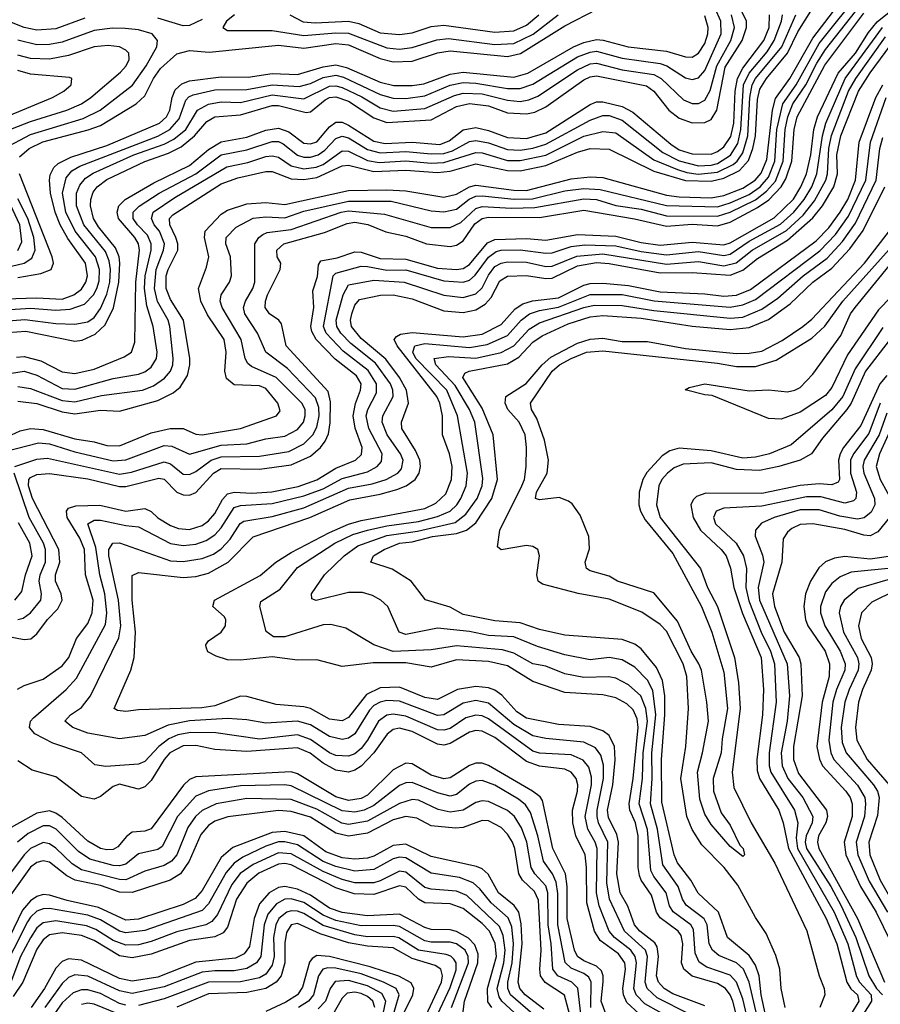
# Model space of a CAD drawing. Header units: inches. Extents: x 501365 to 657855, y 482276 to 547543.
# Tile 762 of 957: x 614736 to 617442, y 526280 to 529375. Entities that reach past the tile are written whole.
import ezdxf

# ---------------------------------------------------------------- set-up
doc = ezdxf.new("R2010")
doc.units = ezdxf.units.IN
doc.header["$MEASUREMENT"] = 0
doc.layers.add('A6512', color=7, linetype='Continuous')

msp = doc.modelspace()

# ---------------------------------------------------------------- linework, layer by layer
at = {"layer": 'A6512', "color": 5}
for points, elevation in [([(614660.2, 528010), (614795, 528045), (614830, 528041.5), (614910, 528016.4), (615030, 527988), (615070, 527991.9), (615190, 528036.6), (615214.8, 528034.8), (615270, 528009.1), (615370, 528037), (615450, 528041.5), (615510, 528057.8), (615570, 528065.8), (615610, 528087.2), (615628.3, 528110), (615634.2, 528130), (615633.4, 528150), (615623.2, 528170), (615542.1, 528250), (615464.7, 528284.7), (615453.7, 528293.7), (615445.4, 528310), (615432.7, 528370), (615372.6, 528470), (615366.8, 528490), (615369.9, 528510), (615396.1, 528550), (615402.3, 528570), (615398.9, 528630), (615383.9, 528670), (615385.7, 528690), (615416.9, 528723.1), (615470, 528751), (615510, 528755.5), (615570, 528752.5), (615630, 528772.6), (615770, 528804.8), (615904.5, 528804.5), (616030, 528774.6), (616070, 528771.2), (616110, 528778.9), (616149.5, 528810.5), (616170, 528819.8), (616190, 528821.6), (616291.2, 528811.2), (616348.3, 528811.7), (616450, 528836.6), (616510, 528844.4), (616561.6, 528841.6), (616770, 528790.8), (616930, 528787), (616970, 528799.1), (617030, 528825.4), (617064.8, 528850), (617090, 528879.6), (617110.5, 528930), (617117.1, 529030), (617135.7, 529110), (617177.5, 529170), (617250, 529300.4), (617384.7, 529470)], 3460), ([(614682.7, 528057.3), (614737.5, 528082.5), (614770, 528089.8), (614810, 528086.5), (614910, 528057), (614970, 528048.4), (615010, 528036.6), (615050, 528035.1), (615150, 528075.8), (615209.4, 528089.4), (615250, 528090.1), (615290, 528072.4), (615310, 528069.8), (615430, 528090.1), (615543.9, 528130), (615554.7, 528145.3), (615547.7, 528170), (615510, 528215.3), (615490, 528224.1), (615410, 528227.2), (615386.6, 528246.6), (615380.8, 528270), (615385.5, 528330), (615379.3, 528370), (615326.7, 528446.7), (615305.2, 528490), (615297.9, 528530), (615323.5, 528596.5), (615330.5, 528630), (615317, 528690), (615318.9, 528710), (615370, 528763.9), (615390, 528775.8), (615450, 528795.9), (615510, 528800), (615570, 528794.4), (615770, 528837.9), (615890, 528840.5), (615950, 528837.3), (616070, 528816.9), (616110, 528826.7), (616149.9, 528850), (616170, 528855.1), (616290, 528839.2), (616330, 528838.4), (616470, 528874.2), (616530, 528881.1), (616570, 528878.8), (616770, 528823.6), (616810, 528818.1), (616910, 528815.4), (616950, 528822), (617010, 528845.4), (617048.2, 528870), (617067.5, 528892.6), (617085, 528935), (617102.8, 529090), (617112.7, 529127.3), (617157.5, 529190), (617230, 529316.9), (617346.2, 529470)], 3480), ([(614670, 528389.2), (614755.8, 528395.8), (614910, 528364.7), (614932.7, 528367.3), (614973.4, 528386.6), (615004.4, 528415.6), (615031.1, 528468.9), (615048.3, 528550), (615051.4, 528610), (615048.9, 528630), (615037.7, 528657.7), (614984.1, 528724.1), (614968.7, 528750), (614959.1, 528790), (614959.8, 528810), (614967.3, 528832.7), (614979.6, 528850), (615010, 528872.1), (615130, 528928.7), (615204.5, 528955.5), (615244.3, 528975.7), (615285.4, 529010), (615324.8, 529055.2), (615350, 529069.6), (615430, 529075.8), (615530, 529105.2), (615550, 529104.9), (615636.7, 529083.3), (615650, 529085.7), (615696.7, 529123.3), (615710, 529130.2), (615730, 529132.5), (615770, 529118.6), (615850, 529066.4), (615890, 529052.1), (616030, 529059.6), (616110, 529101.6), (616150, 529111.7), (616210, 529103.9), (616270, 529082.2), (616330, 529078.6), (616355.4, 529084.6), (616390, 529100.5), (616510, 529185.9), (616530, 529195.3), (616550, 529198.2), (616706.7, 529166.7), (616730.1, 529150), (616777.2, 529090), (616810, 529065.6), (616850, 529050.3), (616890, 529051.5), (616910, 529060.9), (616928, 529090), (616954.2, 529225.8), (617007.7, 529310), (617021.7, 529350), (617020.9, 529370), (616992.2, 529430)], 3620), ([(614720.4, 527970), (614790, 527993.6), (614823.2, 527996.8), (615050, 527946.1), (615087.7, 527952.3), (615190, 527985), (615210, 527979.3), (615250, 527946.4), (615270, 527945.3), (615290, 527954.5), (615338.2, 527990), (615370, 528000.7), (615490, 528002.5), (615582.3, 528017.7), (615630, 528041.8), (615658.2, 528070), (615670, 528094.1), (615677.5, 528130), (615676.4, 528156.4), (615665.9, 528185.9), (615578.5, 528278.5), (615510.3, 528330), (615483.5, 528390), (615443.6, 528450), (615440.3, 528470), (615446.2, 528490), (615469.3, 528530), (615475.7, 528550), (615475.4, 528670), (615488, 528690), (615500.3, 528699.7), (615514.3, 528705.7), (615590, 528715.8), (615747, 528770), (615770, 528773.7), (615883.6, 528763.6), (616030, 528722.1), (616090, 528721.2), (616122.7, 528737.3), (616170, 528781.8), (616190, 528787.5), (616282.6, 528782.6), (616355.9, 528784.1), (616510, 528812.3), (616550, 528809.3), (616610, 528790.7), (616690, 528779.5), (616770, 528758.5), (616930, 528756.9), (616970, 528769.4), (617050, 528808.8), (617084.4, 528835.6), (617112.3, 528867.7), (617136.8, 528930), (617142.8, 529030), (617151.1, 529070), (617166.8, 529110), (617207.9, 529170), (617242.2, 529237.8), (617270, 529281.3), (617379.4, 529420.6)], 3440), ([(614940.6, 529379.4), (614850, 529346), (614790, 529341.8), (614750, 529350.2), (614710, 529365.7), (614650, 529404)], 3720), ([(614687.7, 528427.7), (614752.3, 528432.3), (614850, 528419.9), (614910, 528417.7), (614950, 528425.3), (614970, 528439), (614990, 528467.2), (615010, 528511.7), (615019.1, 528550), (615021.3, 528590), (615017.4, 528617.4), (615005.9, 528645.9), (614937.7, 528730), (614914.5, 528790), (614915, 528830), (614925, 528855), (614943.1, 528876.9), (614967.6, 528892.4), (615095, 528950), (615190, 528983.4), (615220.9, 528999.1), (615258.3, 529030), (615295.4, 529090), (615330, 529109.4), (615370, 529116.4), (615430, 529114.2), (615530, 529138.3), (615630, 529125.9), (615710, 529165.7), (615730, 529167), (615750, 529161.9), (615812.3, 529132.3), (615870, 529097.6), (615910, 529087.6), (616010, 529095.8), (616103.2, 529136.8), (616130, 529144.1), (616190, 529141.6), (616270, 529121.9), (616310, 529118.1), (616337.1, 529122.9), (616365.7, 529134.3), (616490, 529217.4), (616530, 529236.1), (616550, 529238.5), (616630, 529217.5), (616730, 529202.5), (616753.2, 529190), (616823.4, 529123.4), (616850, 529111.7), (616870, 529111.3), (616890, 529122.1), (616907.4, 529152.6), (616927.9, 529230), (616971.6, 529310), (616983.1, 529350), (616974.2, 529390)], 3640), ([(614690, 528463.3), (614770, 528467.7), (614850, 528461.6), (614894.9, 528465.1), (614939.5, 528480.5), (614968.3, 528510), (614978.8, 528530), (614985.7, 528554.3), (614987.2, 528590), (614974.9, 528630), (614910.9, 528710), (614880.8, 528770), (614871, 528830), (614882.4, 528877.6), (614900.4, 528899.6), (614925, 528915), (615170, 529009.2), (615208.7, 529030), (615237.2, 529062.8), (615258.2, 529121.8), (615267.5, 529132.5), (615281.1, 529138.9), (615350, 529154.9), (615450, 529155), (615530, 529170.4), (615614.6, 529165.4), (615650, 529174.8), (615690, 529193.4), (615730, 529200.1), (615753.9, 529193.9), (615870, 529139.7), (615910, 529128), (615950, 529127.5), (616010, 529135.6), (616090, 529168.6), (616130, 529177.3), (616170, 529175.9), (616270, 529159), (616310, 529158.8), (616350, 529172.2), (616490, 529257.8), (616530, 529273.3), (616550, 529275.8), (616630, 529254.4), (616750, 529237.7), (616771, 529230), (616830, 529192.4), (616850, 529187.4), (616870, 529191.9), (616890, 529215.6), (616941.3, 529330), (616940.2, 529370), (616922.9, 529410)], 3660), ([(614690, 527438.7), (614750, 527426.3), (614770.7, 527429.3), (614790, 527444.4), (614824.1, 527490), (614856.5, 527523.5), (614869.3, 527550), (614866.2, 527570), (614848.4, 527610), (614849.2, 527630), (614861.9, 527670), (614859.6, 527710), (614776.5, 527870), (614764.1, 527910), (614764.5, 527930), (614770, 527936.4), (614790, 527945.5), (614830, 527948.3), (614950, 527931.2), (615050, 527908), (615070, 527907.6), (615173.8, 527933.8), (615190.7, 527930.7), (615230, 527890.1), (615250, 527881), (615270, 527880.5), (615290, 527889.1), (615345.9, 527950), (615370, 527963.7), (615490, 527961.9), (615590, 527976), (615650, 528003.2), (615681.6, 528030), (615696.9, 528050), (615706.9, 528073.1), (615712.7, 528107.3), (615713.4, 528173.4), (615706.5, 528206.5), (615573.8, 528350), (615559.3, 528419.3), (615550.8, 528430.8), (615521.1, 528450), (615508.3, 528470), (615508.5, 528490), (615515.3, 528510), (615555.5, 528590), (615557, 528610), (615545.7, 528630), (615544.3, 528650), (615566.7, 528670), (615694, 528706), (615765.4, 528734.6), (615790, 528738.2), (615831.2, 528731.2), (615887.8, 528707.8), (615950, 528694), (616015.4, 528670), (616090, 528661.6), (616110, 528665.9), (616130, 528679.9), (616167.2, 528732.8), (616190, 528750), (616210, 528753.8), (616370, 528753.5), (616510, 528775.7), (616669.4, 528749.4), (616770, 528726.3), (616850, 528731.9), (616930, 528727.2), (616970, 528738.7), (617055.9, 528784.1), (617091.2, 528808.8), (617130.4, 528849.6), (617144.9, 528875.1), (617164.2, 528930), (617171.6, 529030), (617180.8, 529070), (617267.7, 529232.3), (617390, 529395)], 3420), ([(614690, 528497.4), (614790, 528500.6), (614870, 528496.9), (614906.7, 528510), (614930, 528528.1), (614943.8, 528550), (614949.3, 528570), (614943.4, 528610), (614887.5, 528687.5), (614863.3, 528730), (614847.6, 528770), (614833.2, 528830), (614829.5, 528870), (614832.5, 528887.5), (614843.7, 528910), (614857.2, 528922.8), (614896.8, 528943.2), (615010, 528979), (615175.8, 529050), (615197.7, 529070), (615207.8, 529090), (615215.1, 529130), (615225.4, 529154.6), (615246.3, 529173.7), (615270, 529182.9), (615370, 529195.6), (615454.4, 529194.4), (615530, 529205.8), (615610, 529203.1), (615690, 529227), (615730, 529233), (615764.2, 529224.2), (615870, 529178.1), (615912.4, 529167.6), (615970, 529167.6), (616007, 529173), (616090, 529203.3), (616130, 529209.5), (616290, 529193.9), (616333.7, 529206.3), (616477.4, 529290), (616510, 529303.6), (616550, 529312.5), (616571, 529311), (616649.1, 529289.1), (616770, 529275.5), (616830, 529258.1), (616850, 529257.6), (616870, 529269.3), (616890, 529299.8), (616899.8, 529330), (616900.5, 529350), (616890, 529386.8)], 3680), ([(614710, 528264.1), (614750, 528270), (614790, 528257.3), (614870, 528216), (614910, 528213.5), (615030, 528247.4), (615110, 528260.6), (615130, 528267.9), (615150, 528282.2), (615166.6, 528310), (615167.9, 528330), (615156.1, 528410), (615135.7, 528475.7), (615128.7, 528530), (615130.6, 528570), (615149.1, 528650), (615149.6, 528670), (615137.9, 528697.9), (615106.5, 528730), (615093.4, 528750), (615093.2, 528770), (615111.6, 528788.5), (615174.7, 528830), (615290, 528890.4), (615370, 528949.8), (615450, 528966.2), (615530, 528992.4), (615550, 528991.8), (615565, 528985), (615609.2, 528949.2), (615630, 528942.7), (615650, 528942.8), (615674.1, 528950), (615695.7, 528964.3), (615730, 529001.6), (615750, 529009.1), (615770, 529003.6), (615830, 528967.1), (615870, 528956), (615950, 528960.7), (616030, 528952.9), (616070, 528954.2), (616096.9, 528963.1), (616150, 528992.2), (616170, 528995.1), (616210, 528988), (616270, 528966.7), (616310, 528964.9), (616350, 528970.9), (616390, 528983.7), (616530, 529059.5), (616570, 529074.2), (616590, 529073.6), (616630, 529059.3), (616757.9, 528957.9), (616810, 528931.5), (616870, 528915.8), (616910, 528917.7), (616930, 528923.3), (616970.7, 528949.3), (616994, 528986), (617004, 529030), (617012.2, 529170), (617030, 529206.8), (617085.9, 529274.1), (617108.7, 529310), (617130.9, 529370), (617134.6, 529390)], 3560), ([(614726.2, 528313.8), (614750, 528316), (614803, 528303), (614870, 528267.7), (614910, 528262.4), (614970, 528276.1), (615064.6, 528315.4), (615087.2, 528330), (615098.6, 528361.4), (615100.9, 528550), (615113.2, 528650), (615109.4, 528670), (615098, 528690), (615046.8, 528750), (615042.2, 528770), (615047.7, 528790), (615067.4, 528810), (615157.6, 528862.4), (615270, 528916.3), (615330, 528966.8), (615370, 528991.3), (615450, 529005.6), (615510, 529027.6), (615550, 529033.8), (615582.2, 529022.2), (615630, 528986.7), (615650, 528984.2), (615670, 528991.3), (615710, 529037.7), (615730, 529053), (615750, 529052.7), (615770, 529043.8), (615850, 528992.6), (615885.7, 528985.7), (615970, 528990.2), (616057.4, 528982.6), (616086.4, 528993.6), (616130, 529028.7), (616170, 529036.1), (616210, 529027.1), (616270, 529004.5), (616330, 529001.6), (616390, 529018.9), (616530, 529108.3), (616550, 529116.4), (616570, 529116.7), (616630, 529101.7), (616664.2, 529084.2), (616783.3, 528983.3), (616810, 528965.7), (616850, 528952.8), (616910, 528952.7), (616930, 528960.2), (616950, 528975.1), (616971.9, 529008.1), (616981.4, 529050), (616985.7, 529150), (616992.9, 529190), (617010, 529222.5), (617075.9, 529310), (617092.1, 529350), (617093.9, 529390)], 3580), ([(614729.5, 527270.5), (614750, 527282.5), (614810, 527301.5), (614870, 527343.7), (614890.6, 527370), (614915.1, 527430), (614950, 527476.9), (614964.1, 527510), (614967.1, 527550), (614943.1, 527630), (614940.1, 527710), (614925.7, 527745.7), (614885.5, 527810), (614883.3, 527830), (614890, 527839.1), (614913.1, 527846.9), (614988.5, 527848.5), (615070, 527830), (615130, 527838.8), (615150, 527829.3), (615170, 527809.4), (615210, 527784.6), (615235.2, 527775.2), (615270, 527772.1), (615310, 527785.5), (615330, 527799.8), (615350, 527822.6), (615373.3, 527866.7), (615390, 527884.8), (615410, 527889.6), (615466.3, 527886.2), (615528.8, 527891.2), (615612, 527908), (615670, 527928.7), (615730, 527965.6), (615791.7, 527990), (615811.3, 528008.7), (615813, 528030), (615791.1, 528091.1), (615784.7, 528130), (615791.5, 528168.5), (615808.2, 528210), (615809.4, 528230), (615795.1, 528255.1), (615728.1, 528308.1), (615668.7, 528370), (615654.5, 528394.5), (615651.8, 528410), (615660.8, 528470), (615657.7, 528522.3), (615672.3, 528567.7), (615675.4, 528604.6), (615683.2, 528616.8), (615734, 528626), (615790, 528645.2), (615810, 528644.5), (615870, 528623.8), (615950, 528622.4), (616050, 528594), (616110, 528589.3), (616130, 528593.3), (616150, 528605.1), (616207, 528673), (616230, 528684.5), (616330, 528686.7), (616390, 528681.6), (616490, 528700.1), (616610, 528694.9), (616690, 528674.5), (616750, 528665.9), (616850, 528675.8), (616950, 528666.7), (616970, 528673.6), (617108.3, 528751.7), (617168.9, 528811.1), (617192.6, 528850), (617209.9, 528890.1), (617223.2, 528950), (617233.3, 529030), (617245, 529070), (617310, 529206.6), (617363.8, 529270), (617404.9, 529335.1), (617431.8, 529368.2), (617470, 529398.6)], 3380), ([(614730, 528175.5), (614790, 528168.3), (614870, 528142.6), (614910, 528135.9), (614990, 528147.6), (615050, 528144.8), (615170, 528177.9), (615218.2, 528201.8), (615240.6, 528219.4), (615263.9, 528256.1), (615271.3, 528290), (615270.8, 528310), (615251.4, 528430), (615210, 528495.6), (615196.8, 528530), (615196.6, 528570), (615202.6, 528590), (615233.4, 528650), (615233.7, 528670), (615227.5, 528690), (615207.8, 528730), (615207.6, 528750), (615218.1, 528761.9), (615370, 528858.6), (615421.9, 528878.1), (615510, 528897.4), (615530, 528897.5), (615590, 528874.9), (615630, 528872.3), (615670, 528878.7), (615750, 528915.3), (615770, 528917.7), (615850, 528898), (615950, 528902.2), (616050, 528894.5), (616090, 528898.5), (616170, 528922), (616270, 528900.7), (616310, 528899.7), (616390, 528916.1), (616490, 528958.6), (616530, 528969.8), (616590, 528967.8), (616730, 528899.2), (616829.8, 528869.8), (616910, 528867.4), (616950, 528877), (616999, 528901), (617027.5, 528932.5), (617041.7, 528970), (617049.4, 529010), (617056, 529124), (617063.2, 529156.8), (617084.2, 529190), (617150.1, 529270), (617183, 529337), (617228.4, 529410)], 3520), ([(614730, 528221.7), (614770, 528216.1), (614870, 528178.4), (614910, 528174.1), (614993.4, 528193.5), (615122.2, 528210), (615156.5, 528223.5), (615191.4, 528248.6), (615210, 528270), (615217.9, 528290), (615219, 528310), (615208.7, 528410), (615202.9, 528430), (615169.6, 528489.6), (615160.3, 528530), (615165.2, 528590), (615188.5, 528650), (615191, 528670), (615176.2, 528710), (615159.1, 528730), (615150.8, 528750), (615155.9, 528770), (615224.3, 528815.7), (615387.6, 528912.4), (615453.6, 528926.4), (615510, 528944.6), (615530, 528947.4), (615550, 528942.3), (615590, 528915.5), (615630, 528906.6), (615668.2, 528911.8), (615690, 528920.1), (615750, 528962.2), (615770, 528961.7), (615830, 528932.6), (615866.5, 528926.5), (615950, 528931.6), (616030, 528924.4), (616070, 528925.7), (616170, 528957.5), (616190, 528956.2), (616270, 528932.7), (616310, 528932.3), (616390, 528949.5), (616510, 529008.6), (616570, 529023.8), (616610, 529019.2), (616730, 528934.1), (616804.2, 528904.2), (616834.2, 528894.2), (616869.4, 528889.4), (616930, 528895.6), (616979.8, 528920.2), (616992.1, 528930), (617010, 528956.4), (617026, 529010), (617031.5, 529130), (617039, 529170), (617050, 529190.5), (617131.9, 529290), (617176.3, 529390)], 3540), ([(614735.7, 528944.3), (614765.8, 528970), (614809, 528991), (614951.5, 529028.5), (614990, 529042.8), (615102.7, 529110), (615130, 529135.6), (615157.2, 529190), (615178.8, 529221.2), (615230, 529267.1), (615270, 529277.6), (615332.4, 529272.4), (615550, 529294.7), (615630, 529284.9), (615730, 529300), (615770, 529296), (615870, 529253.1), (615910, 529242.9), (615970, 529244.3), (616050, 529270.9), (616090, 529277.1), (616270, 529259.5), (616310.9, 529269.1), (616450, 529355.4), (616552.3, 529407.7)], 3720), ([(615411.1, 529390), (615385.9, 529370), (615374.7, 529350), (615390, 529341.4), (615530, 529340.5), (615630, 529325), (615730, 529333.5), (615770, 529332.2), (615890, 529286.4), (615930, 529282.5), (615970, 529287.6), (616048.2, 529311.8), (616084.6, 529315.4), (616230, 529297.1), (616290, 529299.6), (616350.5, 529329.5), (616429.6, 529390)], 3740), ([(615585.7, 529390), (615627.8, 529367.8), (615665.3, 529365.3), (615770, 529370.1), (615802.8, 529362.8), (615870, 529334), (615930, 529328.4), (615970, 529334), (616030, 529353.2), (616070, 529358.1), (616230, 529335.3), (616290, 529339.4), (616330, 529357.9), (616368.1, 529390)], 3760), ([(616791.6, 526231.6), (616702, 526282), (616674.6, 526310), (616667.5, 526330), (616675.6, 526410), (616671.5, 526430), (616657.3, 526450), (616606.5, 526490), (616589.4, 526509.4), (616557.7, 526590), (616550, 526630), (616551.3, 526770), (616545.2, 526790), (616522.8, 526830), (616514.4, 526870), (616533.8, 526970), (616533.8, 526993.8), (616525.9, 527025.9), (616507.9, 527047.9), (616470, 527064.5), (616370, 527069.3), (616350, 527075.6), (616210, 527177.3), (616190, 527186.6), (616170, 527189.2), (616139.3, 527180.7), (616090, 527147.3), (616070, 527141.2), (616050, 527142.9), (615950, 527186.1), (615910, 527192.5), (615890, 527189.2), (615863.9, 527170), (615830, 527110), (615810, 527084.1), (615790, 527067.8), (615770, 527059.7), (615730, 527062.4), (615710, 527070.9), (615650, 527112.5), (615610, 527126.7), (615490, 527113), (615352.8, 527132.8), (615274.2, 527134.2), (615233.2, 527126.8), (615205.6, 527114.4), (615173.5, 527090), (615130, 527043.1), (615110, 527034.5), (615007, 527027), (614972.4, 527032.4), (614930, 527070.4), (614840.5, 527100.5), (614784, 527130), (614767.4, 527150), (614769.9, 527170.1), (614779.2, 527180.8), (614882.7, 527270), (614914.4, 527305.6), (615006.2, 527473.9), (615010, 527510), (615004.3, 527570), (614988.6, 527630), (614975.7, 527715.7), (614950.5, 527790), (614970, 527801.4), (614990, 527801.6), (615070, 527784.5), (615110, 527781.2), (615210, 527728.4), (615250, 527722.2), (615290, 527726), (615322.5, 527737.5), (615350, 527755.8), (615370, 527778.2), (615410, 527841.9), (615430, 527847.5), (615530, 527853.7), (615630, 527878), (615690, 527900.6), (615750, 527932.7), (615830, 527954.2), (615860.4, 527970), (615874.2, 527985.8), (615875.8, 528010), (615834, 528090), (615826, 528130), (615830.5, 528150), (615857.9, 528202.1), (615857.9, 528230), (615831.7, 528271.7), (615753.3, 528333.3), (615700.2, 528390), (615691.8, 528410), (615722.2, 528570), (615730, 528578.5), (615810, 528599.8), (615830, 528599.3), (615890, 528587.3), (615950, 528588.4), (616070, 528553.6), (616130, 528550), (616150, 528556.6), (616168.5, 528571.5), (616210, 528628.8), (616234.1, 528645.9), (616250, 528650.4), (616310, 528651.6), (616390, 528641), (616410, 528642.2), (616470, 528662.2), (616513, 528667), (616610, 528664.5), (616690, 528646), (616770, 528635.6), (616870, 528646.3), (616950, 528633.2), (616970, 528637.4), (617030, 528678.8), (617128.3, 528731.7), (617170.2, 528770), (617202.8, 528810), (617226.5, 528850), (617242.6, 528890), (617260.2, 529010), (617270.3, 529050), (617332, 529190), (617449.4, 529350.6)], 3360), ([(615310, 529375.8), (615270, 529357), (615250, 529355.5), (615170, 529379.6)], 3720), ([(614687.1, 528970), (614770, 529014.4), (614936, 529064), (614988.7, 529090), (615090.8, 529169.2), (615133.3, 529230), (615167, 529290), (615169, 529310), (615153.1, 529330), (615110, 529343.3), (615067.4, 529347.4), (615027.8, 529347.8), (614970, 529340.8), (614870, 529304.6), (614830, 529296.5), (614790, 529295.9), (614730, 529310.7)], 3740), ([(616839.5, 526250), (616740.3, 526300.3), (616709.2, 526329.2), (616702.7, 526350), (616709.8, 526429.8), (616703.4, 526450), (616638, 526510), (616590.7, 526610.7), (616582, 526662), (616585.2, 526790), (616556.1, 526850), (616551.4, 526870), (616551.5, 526890), (616571.6, 526990), (616571.4, 527031.4), (616563.4, 527063.4), (616546.4, 527086.4), (616510, 527104.3), (616390, 527115.5), (616350, 527124.4), (616290, 527159.6), (616210, 527226.9), (616170, 527235.2), (616130, 527226.5), (616070, 527189.7), (616050, 527187.8), (615930, 527233), (615890, 527234.8), (615870, 527230.2), (615850, 527218.8), (615835.9, 527204.1), (615790, 527129.9), (615770, 527116.7), (615750, 527112.6), (615710, 527122.2), (615650, 527158.6), (615610, 527169.7), (615510, 527163.5), (615450, 527174.6), (615390, 527178.3), (615270, 527171.2), (615202.7, 527157.3), (615130, 527125.1), (615050, 527114.6), (614950, 527132.2), (614903.1, 527150), (614878.2, 527170), (614895.8, 527190), (614930, 527212.7), (614958.5, 527250), (615047.7, 527432.3), (615053.8, 527470), (615046.6, 527550), (615016.5, 527690), (615016.3, 527710), (615028.5, 527730), (615050.3, 527730.3), (615210, 527673.9), (615250, 527671.4), (615310, 527680.8), (615345.4, 527694.6), (615370, 527711.3), (615397.6, 527742.4), (615429, 527791), (615441.4, 527798.6), (615530, 527813.7), (615630, 527840.9), (615770, 527902.5), (615844.4, 527915.6), (615888.1, 527930), (615925.2, 527950), (615936.4, 527963.6), (615941.5, 527990), (615933.3, 528010), (615891.5, 528070), (615875.8, 528110), (615877.7, 528130), (615909.9, 528190), (615909.2, 528210), (615901.8, 528230), (615855.3, 528295.3), (615777.4, 528357.4), (615746.2, 528390), (615733.6, 528410), (615731.2, 528430), (615753.1, 528510), (615770, 528541.5), (615850, 528556.4), (615944.9, 528550), (616070, 528508.8), (616130, 528501.7), (616170, 528513.2), (616190, 528532.4), (616210, 528571.4), (616230, 528598.7), (616250, 528609.8), (616270, 528613.4), (616330, 528612.8), (616390, 528599.1), (616410, 528600.2), (616488.1, 528631.9), (616570, 528639.3), (616770, 528606.9), (616870, 528614.4), (616950, 528601.7), (616989.2, 528610.8), (617039.1, 528650), (617147.5, 528712.5), (617199.4, 528760.6), (617234.9, 528805.1), (617270.8, 528870), (617275.9, 528890), (617280.6, 528970), (617288.8, 529011.1), (617341.7, 529150), (617365.2, 529190), (617458.7, 529321.3)], 3340), ([(614650.8, 529009.2), (614770, 529054.7), (614884.3, 529090), (614930, 529110.1), (614959.9, 529130), (615053.2, 529210), (615070.7, 529230), (615080.1, 529250), (615079.6, 529270), (615070, 529279.3), (615049.9, 529289.9), (615014.2, 529294.2), (614970, 529289.6), (614890, 529262.7), (614830, 529251.3), (614770, 529252.7), (614730, 529263.9)], 3760), ([(616890, 526275.2), (616790, 526313), (616762.1, 526330), (616744.6, 526350), (616738.4, 526370), (616745.1, 526430), (616740.2, 526460.2), (616732.8, 526472.8), (616686.4, 526510), (616669.1, 526530), (616648.3, 526588.3), (616624.1, 526630), (616613.5, 526690), (616618.6, 526790), (616613.5, 526813.5), (616587.3, 526867.3), (616584.6, 526890), (616601.5, 526970), (616608.8, 527048.8), (616606.3, 527090), (616590, 527124.9), (616570, 527139.4), (616530, 527153.1), (616430, 527159.5), (616330, 527179.6), (616299.4, 527199.4), (616251.8, 527251.8), (616230, 527267.2), (616210, 527274.4), (616170, 527278.9), (616112.4, 527270), (616050, 527238.1), (616010, 527244.5), (615930, 527276.4), (615870, 527275), (615826.1, 527253.9), (615770, 527181.8), (615750, 527170.9), (615710, 527176.6), (615650, 527209.4), (615630, 527215.4), (615542.8, 527222.8), (615450, 527248), (615430, 527248.6), (615350, 527218.6), (615308.6, 527211.4), (615110, 527205.4), (615070, 527200.1), (615043.8, 527203.8), (615032.8, 527210), (615085.7, 527330), (615096, 527370), (615100.1, 527450), (615089.7, 527550), (615090, 527627.7), (615110, 527637.4), (615250, 527622), (615290, 527625.1), (615330, 527635.5), (615392.1, 527670), (615470.2, 527749.8), (615648.4, 527810), (615773.9, 527866.1), (615870, 527883), (615921.8, 527898.2), (615951.4, 527910), (615979.7, 527930), (615992.5, 527950), (615996.4, 527970), (615993.9, 527990), (615980.4, 528020.4), (615937.4, 528090), (615936.2, 528110), (615958.3, 528170), (615952.3, 528210), (615930.5, 528250), (615887.6, 528307.6), (615810, 528372.3), (615779.6, 528410), (615775.9, 528430), (615780.3, 528450), (615790, 528478), (615804.9, 528495.1), (615870.8, 528509.2), (615910, 528509.8), (615970, 528497.4), (616070, 528459.6), (616130, 528454.3), (616170, 528463.2), (616199.7, 528480.3), (616218.3, 528501.7), (616245.5, 528554.5), (616270, 528568.8), (616330, 528571.3), (616390, 528561.1), (616410, 528562.6), (616490, 528600.9), (616550, 528611.2), (616590, 528608.4), (616750, 528579.7), (616850, 528580.3), (616970, 528571.6), (617010, 528587.4), (617055.5, 528624.5), (617150, 528681.4), (617230, 528751.8), (617259.8, 528790), (617296, 528850), (617307.6, 528890), (617305.6, 528950), (617317.6, 529010), (617373.1, 529150), (617410, 529207.8), (617490, 529315.9)], 3320), ([(614690, 529068.7), (614839.4, 529130), (614875, 529150), (614897.7, 529170), (614899.7, 529190), (614893.1, 529193.1), (614770, 529203.8), (614730, 529215.4)], 3780), ([(617003, 526190), (616977.9, 526290), (616970, 526310), (616955, 526330), (616930, 526345.3), (616850, 526368.2), (616824.1, 526390), (616817, 526410), (616821, 526470), (616815.8, 526495.8), (616806.1, 526510), (616750, 526551.5), (616738.8, 526570), (616722.9, 526622.8), (616690.2, 526670), (616684.7, 526684.7), (616680.6, 526710), (616681, 526810), (616672.1, 526850), (616654.6, 526890), (616651.9, 526910), (616664.9, 526990), (616680.3, 527150), (616677.7, 527177.7), (616665.4, 527205.4), (616644.7, 527224.7), (616610, 527243.2), (616570, 527252.4), (616450, 527260.5), (616350, 527294.5), (616270, 527343.9), (616210, 527357.7), (616110, 527362.3), (616030, 527339.4), (615950, 527353.6), (615847.1, 527352.9), (615750, 527341.4), (615670, 527363), (615610, 527361.8), (615530, 527372.5), (615430, 527361.7), (615390, 527362.7), (615354.2, 527374.2), (615328.2, 527388.2), (615322.7, 527402.7), (615321.6, 527410), (615330, 527422.8), (615369.9, 527450.1), (615383, 527470), (615383.9, 527490), (615378.8, 527498.8), (615343.6, 527530), (615348.4, 527550), (615492.1, 527627.9), (615541.8, 527670), (615590, 527700.3), (615710, 527763.2), (615770, 527789.1), (615810, 527800.8), (616010, 527838.7), (616044.7, 527855.3), (616075.5, 527884.5), (616093.7, 527930), (616096.2, 527970), (616087.9, 528010), (616065.2, 528070), (616065.2, 528130), (616057.3, 528170), (616048.2, 528190), (615923.4, 528350), (615913.6, 528370), (615921.1, 528378.9), (615933.8, 528386.2), (615970, 528391.3), (616130, 528377.7), (616190, 528386.1), (616250, 528416.9), (616294.4, 528465.6), (616317.8, 528482.2), (616348.9, 528491.1), (616430, 528500.3), (616510, 528540.6), (616530, 528545.7), (616570, 528547.2), (616650, 528539.7), (616750, 528519.4), (616890, 528513.7), (616950, 528506.2), (616990, 528509.2), (617033.5, 528526.5), (617240.1, 528679.9), (617279.7, 528720.3), (617315.8, 528770), (617339.8, 528810), (617364.1, 528870), (617375.9, 528990), (617427.8, 529130), (617449.7, 529170.3)], 3280), ([(617035, 526190), (617010, 526296.7), (616990, 526350), (616970, 526372), (616896.4, 526396.4), (616872.3, 526412.3), (616860.4, 526440.4), (616854.9, 526514.9), (616845.9, 526530), (616790.8, 526570.8), (616779.5, 526590), (616768.3, 526630), (616730, 526681.3), (616720.7, 526700.7), (616710.3, 526829.7), (616684.3, 526910), (616694.3, 526990), (616696.1, 527070), (616710.5, 527170), (616705.1, 527210), (616689.3, 527249.3), (616650, 527284.4), (616610, 527304.8), (616589, 527309), (616510, 527307), (616450, 527318.4), (616390, 527342.6), (616350, 527350.2), (616290, 527384), (616254.2, 527394.2), (616110, 527406.4), (616030, 527393.8), (615910, 527388.8), (615849.8, 527410), (615761.9, 527461.9), (615714.1, 527474.1), (615690, 527472.8), (615570, 527434.6), (615534.6, 527434.6), (615511.5, 527451.5), (615491.6, 527530), (615494.1, 527545.9), (615554.9, 527585.1), (615610, 527653.5), (615726.9, 527730), (615783.5, 527756.5), (615829.3, 527770.7), (615890, 527784.1), (615990, 527798.1), (616050, 527812.8), (616090, 527830.3), (616110.3, 527849.7), (616123.2, 527870), (616140.1, 527910), (616144.1, 527950), (616112.8, 528130), (616078.9, 528210), (615981.7, 528310), (615972.3, 528330), (615979, 528350), (616010, 528357.1), (616150, 528344.3), (616206, 528354), (616270, 528382.4), (616312.9, 528430), (616339.3, 528450), (616370, 528460.8), (616430, 528471.8), (616530, 528510.9), (616630, 528510.7), (616731, 528491), (616970, 528471.1), (617010, 528478.1), (617050, 528495.8), (617251.8, 528648.2), (617300.8, 528699.2), (617342.4, 528757.6), (617396.1, 528870), (617410.7, 528990), (617460, 529130)], 3260), ([(617061.7, 526210), (617029.3, 526349.3), (617012.3, 526390), (616990, 526410.7), (616933.9, 526433.9), (616914.5, 526450), (616904.4, 526470), (616897.4, 526530), (616888.7, 526548.7), (616831.2, 526591.2), (616820, 526610), (616806.2, 526650), (616758.1, 526718.1), (616741.2, 526830), (616719.8, 526910), (616725.1, 526990), (616724.1, 527070), (616736.6, 527190), (616726.6, 527266.6), (616710, 527298.5), (616670, 527339.7), (616630, 527362.9), (616590, 527369.6), (616530, 527363.1), (616450, 527378), (616364.5, 527404.5), (616290, 527434.6), (616210, 527439.4), (616150, 527451.4), (616050, 527462.7), (615950, 527442), (615929.2, 527450), (615893.6, 527530), (615871.6, 527550), (615845.3, 527565.3), (615814, 527574), (615770, 527574.9), (615668.8, 527548.8), (615654.5, 527554.5), (615654, 527570), (615694.8, 527630), (615756.7, 527690), (615799, 527721), (615890, 527753.1), (615987, 527767), (616105.3, 527794.7), (616139.4, 527820.6), (616175, 527870), (616190, 527909.3), (616192.5, 527932.5), (616166.8, 528110), (616150.2, 528150), (616105.2, 528225.2), (616044.7, 528290), (616039.1, 528310), (616084.2, 528315.7), (616170, 528311.3), (616250, 528329.2), (616290, 528349.3), (616338.2, 528401.8), (616370, 528422.4), (616510, 528470), (616542.9, 528477.1), (616630, 528476.6), (616730, 528460.5), (616970, 528436.3), (617010, 528439.6), (617070, 528464.9), (617119.9, 528500.1), (617199.8, 528570), (617274.8, 528625.2), (617322.7, 528677.3), (617364.5, 528735.5), (617429.1, 528870), (617440.9, 528970), (617450, 529004.8)], 3240), ([(614730.3, 528649.7), (614743.3, 528676.7), (614736.2, 528730), (614633.3, 528950)], 3760), ([(614730, 528564.8), (614802.5, 528577.5), (614835.6, 528590), (614842.5, 528610), (614837.9, 528630), (614735.6, 528890)], 3720), ([(617101.7, 526150), (617067.1, 526310), (617061.6, 526370), (617050, 526403), (617030, 526433.2), (616961.3, 526490), (616933.4, 526570), (616869.4, 526629.4), (616846.2, 526670), (616804.5, 526724.5), (616793.6, 526750), (616755.6, 526915.6), (616754.4, 527050), (616764.8, 527190), (616764.4, 527250), (616757.5, 527297.5), (616738.7, 527338.7), (616690, 527397.3), (616670, 527411.8), (616630, 527426.2), (616450, 527440.5), (616370, 527458.5), (616310, 527478.7), (616230, 527485.1), (616130, 527504.8), (616090, 527528.4), (616011.8, 527551.8), (615966.8, 527610), (615907.7, 527647.7), (615839.7, 527670), (615848.4, 527690), (615881.7, 527710), (615930, 527729.2), (615970, 527733.8), (616034.6, 527750), (616110, 527759.5), (616141.4, 527770), (616170, 527793.9), (616221.1, 527870), (616238.5, 527930), (616224.4, 528070), (616190, 528153.7), (616129.7, 528250), (616135.7, 528264.3), (616149.4, 528270.6), (616270, 528293.3), (616305.5, 528314.5), (616350, 528361), (616378.5, 528381.5), (616460.6, 528419.4), (616530, 528440.6), (616570, 528444.6), (616690, 528436.2), (616850, 528411.3), (616970, 528400.8), (617030, 528407.1), (617090, 528432.3), (617158.2, 528481.8), (617229.9, 528550), (617290, 528594), (617345.7, 528654.3), (617387.9, 528712.1), (617456.5, 528850)], 3220), ([(614710, 528600.3), (614750.1, 528609.9), (614774.4, 528625.6), (614785, 528650), (614780.6, 528690), (614761.6, 528750), (614730, 528811.8)], 3740), ([(617142.4, 526270), (617130.2, 526329.8), (617126, 526390), (617113.5, 526433.5), (617082.7, 526502.7), (617050, 526552.6), (616994.5, 526654.5), (616951.6, 526710), (616880.9, 526780.9), (616850, 526829), (616834.1, 526870), (616815.3, 526990), (616830.9, 527090), (616838.6, 527210), (616833.7, 527310), (616822.1, 527350), (616770, 527453), (616750, 527474), (616692.4, 527512.4), (616590, 527553.4), (616491.7, 527571.7), (616380.1, 527600.1), (616366.2, 527610), (616361.7, 527630), (616370.8, 527690), (616365.6, 527710), (616350, 527719.2), (616330, 527722), (616250, 527708.7), (616238, 527718), (616245.6, 527770), (616315.3, 527910), (616323.1, 527930), (616328.7, 527970), (616330, 528030), (616325, 528070), (616306.7, 528110), (616271.2, 528150), (616262.6, 528170), (616264.9, 528190), (616328.4, 528231.6), (616378.9, 528290), (616406.1, 528313.9), (616490, 528358.4), (616530, 528371.1), (616570, 528373.4), (616630, 528363.8), (616710, 528363.2), (616830, 528341), (616990, 528325.5), (617030, 528326.2), (617070, 528333.1), (617133.1, 528366.9), (617198.4, 528410), (617226.3, 528433.7), (617391.9, 528610), (617485.2, 528730)], 3180), ([(617450, 528407.3), (617362.6, 528277.4), (617323.7, 528190), (617290, 528148.9), (617161.4, 528038.6), (617094, 528010), (617050, 527999.5), (617010, 527996.8), (616910, 528020.2), (616810, 528027.7), (616780.7, 528019.3), (616755.9, 528004.1), (616707.9, 527952.1), (616695.9, 527930), (616684.1, 527890), (616683.2, 527850), (616688.2, 527830), (616702.5, 527802.5), (616790, 527696.5), (616880.2, 527530), (616912.7, 527450), (616950, 527324.4), (616961.7, 527210), (616945.1, 527114.9), (616941.9, 527070), (616916.6, 526990), (616917.1, 526950), (616941.9, 526881.9), (616970, 526843.2), (617000.7, 526780.7), (617010.7, 526770), (617015.3, 526750), (617010, 526744.4), (616970, 526775.6), (616910, 526845), (616890, 526878), (616875, 526925), (616867.1, 527010), (616883.1, 527070), (616901.5, 527170), (616896.6, 527230), (616879.4, 527330), (616871.7, 527350), (616847.6, 527390), (616803.9, 527483.9), (616730, 527573.7), (616615.6, 527610), (616590, 527625.3), (616530, 527642), (616518.4, 527650), (616513.6, 527670), (616527.9, 527712.1), (616525.9, 527750), (616497.9, 527817.9), (616472.9, 527853), (616461.9, 527861.9), (616432.6, 527872.6), (616370, 527865.2), (616358, 527870), (616360.8, 527890), (616394.6, 527950), (616399, 527990), (616386.3, 528053.7), (616361.8, 528121.8), (616345, 528150), (616342.5, 528170), (616410, 528270.1), (616433.8, 528290), (616469.6, 528310), (616518, 528330), (616570, 528333.6), (616930, 528295.4), (616990, 528284.9), (617050, 528285.2), (617114.8, 528305.2), (617226.4, 528373.6), (617268.1, 528411.9), (617324.1, 528490), (617506.1, 528693.9)], 3160), ([(617515.8, 528544.2), (617436.6, 528463.4), (617339, 528321), (617290, 528219.1), (617270, 528193.4), (617190, 528141.7), (617130, 528119.4), (617090, 528121.5), (616913.9, 528193.9), (616890, 528195.4), (616828.7, 528211.3), (616841.2, 528218.8), (616890, 528230.1), (617030, 528207.9), (617091, 528211), (617150, 528205.5), (617173.2, 528210), (617190, 528219.3), (617230, 528261.1), (617318.2, 528381.8), (617348.5, 528450), (617362.9, 528470), (617470, 528601.5)], 3140), ([(617470, 528366.3), (617395.4, 528270), (617350.4, 528170), (617337.2, 528150), (617260.7, 528059.3), (617226.1, 528010), (617189.8, 527990.2), (617122.7, 527970), (617061.7, 527958.3), (616990, 527960.7), (616910, 527981.5), (616822.5, 527977.4), (616794, 527966), (616772.9, 527950), (616755.1, 527930), (616745.3, 527910), (616738.4, 527850), (616749.6, 527810), (616877, 527650), (616898.7, 527590), (616930.4, 527530), (616984.1, 527370), (616996.3, 527290), (617001.8, 527210), (616976.5, 527010), (616981.6, 526961.6), (617035.9, 526850), (617110, 526724.1), (617210.5, 526510.5), (617249.7, 526370), (617265.7, 526330), (617268, 526310), (617252.1, 526270)], 3180), ([(617463, 528257), (617441, 528230), (617381, 528099), (617326.4, 528030), (617315.4, 528010), (617310.9, 527990), (617313.9, 527930), (617310, 527921), (617290, 527913), (617250, 527916.3), (617190.4, 527910.4), (617070, 527886), (616893.6, 527886.4), (616864.1, 527875.9), (616853.9, 527866.1), (616846.6, 527850), (616853.5, 527810), (616876.9, 527770), (616942, 527710), (616957.4, 527690), (616970.8, 527650.8), (616981.8, 527590), (617008.9, 527508.9), (617067.4, 527370), (617075.3, 527270), (617072, 527190), (617053.9, 527050), (617055.3, 527015.3), (617062.1, 526990), (617123, 526890), (617137, 526850), (617153.2, 526770), (617272.1, 526550), (617305.5, 526470), (617336.3, 526350), (617349.1, 526329.1), (617370.8, 526310), (617374.2, 526290), (617350, 526250)], 3220), ([(617442.1, 528170), (617405.5, 528074.5), (617358.1, 528010), (617348.2, 527990), (617348.7, 527950), (617367.3, 527890), (617365.5, 527870), (617357.9, 527862.1), (617330, 527855.5), (617254.8, 527874.8), (617210, 527875.1), (617070, 527846.1), (616950, 527839.9), (616926, 527830), (616917.5, 527810), (616924.1, 527790), (616988.7, 527730), (617011.5, 527690), (617021, 527650), (617019.6, 527590), (617028.7, 527548.7), (617067.2, 527450), (617097, 527390), (617109.8, 527350), (617114.5, 527230), (617092.1, 527070), (617092.5, 527030), (617097.4, 527010), (617172.2, 526890), (617182.5, 526850), (617177, 526803), (617181.4, 526770), (617297.4, 526570), (617340.3, 526470), (617367.2, 526367.2), (617376.3, 526350), (617412.8, 526310), (617413.9, 526290), (617389.7, 526250)], 3240), ([(617505.2, 528154.8), (617440, 528010), (617429.2, 527970), (617441.7, 527930), (617485.3, 527850)], 3280), ([(617462.1, 528137.9), (617438, 528070), (617391.7, 527990), (617387, 527970), (617389.8, 527950), (617423.9, 527870), (617425.1, 527850), (617413.4, 527826.6), (617390.9, 527809.1), (617370, 527805.2), (617314.7, 527814.7), (617250, 527834.1), (617190, 527834), (617108.6, 527810), (617068.1, 527791.9), (617050.1, 527770), (617048.8, 527751.2), (617071.9, 527691.9), (617076.1, 527670), (617058.2, 527590), (617062.1, 527550), (617149.2, 527350), (617156.4, 527250), (617148.9, 527170), (617130, 527070), (617133, 527030), (617151.7, 526990), (617198, 526930), (617230.3, 526870), (617227.3, 526850), (617208.9, 526810), (617206.3, 526790), (617209.9, 526770), (617286.2, 526650), (617318.7, 526590), (617365.4, 526490), (617405.5, 526370), (617430.2, 526330), (617448.5, 526310)], 3260), ([(614730, 527489.5), (614746.6, 527493.4), (614770.3, 527510), (614802.7, 527550), (614805, 527570), (614797.5, 527610), (614800.3, 527630), (614816.8, 527670), (614817.7, 527710), (614810.8, 527730), (614766.1, 527810), (614718.9, 527950)], 3440), ([(617470.7, 527810), (617434.6, 527765.4), (617410, 527752.6), (617390, 527754.3), (617330, 527772.3), (617230, 527789.9), (617190, 527787.8), (617164.2, 527775.8), (617150, 527764.2), (617136.9, 527743.1), (617132.8, 527670), (617102.9, 527570), (617109.4, 527530), (617140.2, 527450), (617186.5, 527370), (617192.2, 527350), (617195.9, 527250), (617169.1, 527090), (617168.7, 527050), (617185.3, 527005.3), (617272.5, 526890), (617276.2, 526870), (617271.1, 526850), (617248.1, 526810), (617244.6, 526790), (617249.2, 526770), (617370.4, 526550), (617455.3, 526350)], 3280), ([(614720.8, 527550), (614742.9, 527577.1), (614754.2, 527630), (614775.1, 527690), (614768.1, 527730), (614732.9, 527792.9)], 3460), ([(617489.5, 527690.5), (617410, 527679.3), (617330, 527688), (617297.9, 527682.1), (617269.4, 527670.6), (617248.5, 527651.5), (617222.4, 527610), (617207.3, 527570), (617201.8, 527530), (617206.7, 527490), (617213.8, 527470), (617269.1, 527390), (617282.7, 527350), (617280.8, 527310), (617258.9, 527230), (617242.4, 527090), (617250.5, 527050.5), (617260.8, 527030), (617333.6, 526950), (617347.3, 526930), (617354, 526910), (617353.6, 526870), (617327.9, 526790), (617334.1, 526750), (617380, 526650), (617429.3, 526570), (617494.9, 526434.9)], 3320), ([(617488.1, 527651.9), (617350, 527638.3), (617315.9, 527624.1), (617290, 527602.9), (617270, 527576), (617254.5, 527530), (617254.4, 527510), (617267.4, 527470), (617315.9, 527390), (617332, 527350), (617330.7, 527330), (617304.3, 527270), (617292.6, 527230), (617279.9, 527110), (617286.2, 527070), (617295.5, 527050), (617370, 526969.1), (617393.2, 526930), (617395.9, 526910), (617392.3, 526870), (617366.5, 526790), (617371.3, 526750), (617406.9, 526666.9), (617464.4, 526570)], 3340), ([(617466.1, 527613.9), (617372.8, 527587.2), (617328.4, 527550), (617316.7, 527530), (617313, 527510), (617326.7, 527450), (617370, 527370.1), (617374.8, 527350), (617372.3, 527330), (617343.6, 527270), (617330.4, 527230), (617319.1, 527150), (617322.6, 527102.6), (617334.5, 527070), (617421, 526970), (617433.5, 526950), (617438.8, 526930), (617433.1, 526873.1), (617405.6, 526790), (617408.9, 526750), (617441.6, 526670), (617499.2, 526570)], 3360), ([(617490, 527581), (617415.8, 527544.2), (617383, 527510), (617373.5, 527470), (617382.1, 527430), (617412.9, 527370), (617416.9, 527350), (617413, 527330), (617385.7, 527270), (617373.3, 527230), (617363.9, 527150), (617368.6, 527110), (617400.3, 527050), (617470.3, 526970)], 3380), ([(616683.8, 526250), (616645.5, 526285.5), (616634.6, 526310), (616633, 526330), (616641.1, 526390), (616639.3, 526410), (616618.6, 526438.6), (616560.9, 526480.9), (616543.7, 526510), (616519.4, 526599.4), (616518.4, 526710), (616513.8, 526750), (616484.7, 526810), (616475.5, 526850), (616474.7, 526890), (616489.5, 526950), (616490.6, 526970), (616485.6, 526990), (616470, 527010), (616450, 527019.4), (616370, 527028.6), (616330, 527042.9), (616230, 527118.5), (616190, 527138.8), (616170, 527140.7), (616150, 527135.3), (616090, 527099.5), (616070, 527094.4), (616050, 527097.5), (615970, 527137.6), (615930, 527147.9), (615910, 527143.8), (615891.3, 527128.6), (615849.6, 527070.4), (615810, 527028.6), (615790, 527015.8), (615770, 527009.7), (615730, 527015.6), (615690, 527037.7), (615649.3, 527069.3), (615610, 527086), (615450, 527075.1), (615350, 527080.7), (615290, 527093.5), (615250, 527092.5), (615208.4, 527070), (615190.5, 527049.5), (615150, 526983.8), (615130, 526963.8), (615110, 526956.5), (615050, 526971.5), (615030, 526965), (614990, 526932.7), (614970, 526925), (614930, 526933.7), (614850, 526995.2), (614775.5, 527015.5), (614730, 527045.2)], 3380), ([(616578.9, 526250), (616564.9, 526290), (616571, 526351), (616570.9, 526370), (616565.1, 526385.1), (616550, 526399.7), (616510, 526416.5), (616490, 526429.9), (616480.3, 526450), (616458, 526550), (616457.3, 526650), (616452.2, 526690), (616412, 526770), (616380.1, 526920.1), (616372.3, 526932.3), (616348.2, 526950), (616210, 527030.7), (616190, 527038), (616170, 527038.3), (616150, 527031.1), (616090, 526991.9), (616070, 526988.6), (616030, 526999.8), (615970, 527036.1), (615950, 527037.7), (615910, 527016.8), (615830, 526937.5), (615810, 526927.3), (615770, 526921.1), (615730, 526931.8), (615610, 527004.4), (615590, 527010.4), (615290, 526994.9), (615270, 526986.8), (615251.4, 526968.6), (615150, 526831.5), (615130, 526823.9), (615090, 526820.7), (615072.4, 526807.6), (615044.8, 526775.2), (615030, 526766.9), (615010, 526765.7), (614990, 526770.2), (614950, 526792.7), (614870, 526866.9), (614850, 526881.3), (614830, 526887.9), (614790, 526880.9), (614690, 526825.2)], 3420), ([(616531.6, 526270), (616532.8, 526350), (616525.1, 526365.1), (616510, 526376.7), (616470, 526393.4), (616451, 526411), (616428.1, 526530), (616428.2, 526628.2), (616423.4, 526663.4), (616411.3, 526690), (616382.6, 526730), (616365.6, 526810), (616342.4, 526882.4), (616326.5, 526906.5), (616304.5, 526924.5), (616230, 526968.8), (616190, 526983.2), (616170, 526981.6), (616150, 526972.1), (616110, 526939.6), (616090, 526934.6), (616050, 526944.2), (615970, 526977.3), (615950, 526976.3), (615930, 526967.4), (615850, 526905), (615819, 526890), (615790, 526883.5), (615750, 526887.7), (615590, 526966.6), (615570, 526970), (615430, 526966.5), (615329.4, 526950.6), (615290, 526934.1), (615232, 526870), (615183.7, 526776.3), (615170, 526766.3), (615110, 526752.7), (615070, 526720.2), (615050, 526715.1), (615030, 526716.3), (614956.6, 526736.6), (614920.8, 526760.8), (614850.5, 526830.5), (614830, 526840.7), (614810, 526840.9), (614763.2, 526816.8), (614729.1, 526790)], 3440), ([(616500, 526250), (616490.8, 526330.8), (616472.4, 526350), (616428.6, 526370), (616412, 526390), (616407.3, 526470), (616397.9, 526530), (616397.1, 526630), (616390, 526652), (616356.1, 526690), (616344.3, 526710), (616330.8, 526790), (616314.4, 526834.4), (616291.6, 526870), (616270, 526888.9), (616210, 526917.7), (616190, 526919.8), (616170, 526914.5), (616130, 526889.9), (616090, 526883.6), (616052.2, 526892.2), (615990, 526921.3), (615970, 526924.1), (615930, 526911.7), (615830, 526855.3), (615770, 526845.7), (615749.3, 526849.3), (615670, 526893.1), (615590, 526924), (615450, 526927.2), (615353.7, 526910), (615310.4, 526889.6), (615288.6, 526870), (615264.5, 526835.5), (615230.5, 526750), (615213.6, 526730), (615190, 526716.6), (615130, 526698.9), (615070, 526671.5), (615050, 526672), (614930, 526702.4), (614901.1, 526721.1), (614850, 526770.9), (614830, 526784.3), (614810, 526788.5), (614770.1, 526770), (614750, 526750.2), (614670, 526642.6)], 3460), ([(616474.4, 526214.4), (616449.1, 526309.1), (616388.6, 526348.6), (616374.1, 526370), (616371.4, 526390), (616375.8, 526450), (616367.5, 526607.5), (616354.8, 526634.8), (616317.3, 526670), (616305.8, 526690), (616292.6, 526770), (616285.1, 526790), (616270, 526814.6), (616250, 526835.4), (616210, 526856.3), (616190, 526858.2), (616130, 526835.4), (616106.5, 526833.5), (616030, 526840.9), (615985.3, 526865.3), (615950, 526870.2), (615910, 526859.6), (615830, 526817.7), (615770, 526808.9), (615730, 526818.1), (615650, 526868.5), (615590, 526886.3), (615550, 526889), (615390.3, 526869.7), (615350, 526855.9), (615330, 526842.4), (615306.1, 526813.9), (615269.1, 526730), (615241.8, 526690), (615209.5, 526670.5), (615090, 526631.1), (615050, 526632.3), (614990, 526653.4), (614910.3, 526670.3), (614884.2, 526684.2), (614830, 526726.3), (614810, 526731.1), (614790, 526726.2), (614770, 526710.9), (614670, 526572)], 3480), ([(616384.4, 526264.4), (616325.3, 526310), (616308.4, 526330), (616303.5, 526350), (616315.6, 526470), (616313.2, 526533.2), (616305.5, 526570), (616290.4, 526590.4), (616241.8, 526630), (616208.8, 526688.8), (616190, 526705.7), (616172.9, 526712.9), (616030, 526744.5), (615950, 526783.1), (615910, 526779.4), (615850, 526746.1), (615830, 526739.8), (615790, 526736.4), (615750, 526740.4), (615699.2, 526759.3), (615630, 526810), (615570, 526823.5), (615530, 526820.4), (615406.7, 526773.3), (615370, 526741.2), (615310, 526637.8), (615287.5, 526612.5), (615250, 526594.1), (615110, 526547.5), (615070, 526544.3), (614984.4, 526584.4), (614885.9, 526605.9), (614830, 526623.2), (614810, 526625.4), (614790, 526619.2), (614770, 526605.2), (614744.6, 526575.4), (614690, 526463)], 3520), ([(616349.4, 526249.4), (616279.5, 526310), (616271.2, 526330), (616270.9, 526350), (616284.9, 526410), (616288.5, 526470), (616283.9, 526523.9), (616272.3, 526552.3), (616218.6, 526598.6), (616183.1, 526643.1), (616161.5, 526661.5), (616118.5, 526678.5), (616030, 526692.6), (615950, 526740.5), (615930, 526742.7), (615910, 526737.3), (615850, 526703.6), (615790, 526699), (615730, 526712.8), (615690, 526729.2), (615610, 526780.8), (615570, 526791), (615550, 526790.5), (615510, 526776.9), (615438, 526742), (615410, 526723.4), (615385.3, 526694.7), (615330, 526596.3), (615310, 526574.8), (615130, 526511.6), (615070, 526504.7), (615050, 526509.4), (614990, 526545.4), (614950, 526559.8), (614830, 526581), (614810, 526580.1), (614790, 526572.5), (614770, 526554.4), (614760.8, 526539.2), (614673.4, 526370)], 3540), ([(616316.7, 526230), (616252.1, 526290), (616243.2, 526303.2), (616237.5, 526330), (616258.7, 526410), (616262.1, 526450), (616256.3, 526496.3), (616244.6, 526524.6), (616141.6, 526621.6), (616110, 526635.6), (616030, 526642.1), (616010, 526647.6), (615950, 526695.4), (615930, 526698.2), (615870, 526667.6), (615850, 526662.3), (615790, 526662.3), (615750, 526672.8), (615690, 526697.8), (615590, 526752.6), (615550, 526755.9), (615470, 526719), (615429.3, 526690.7), (615403.5, 526656.5), (615358.2, 526561.8), (615340.1, 526539.9), (615321.9, 526530), (615230, 526507.6), (615150, 526477.6), (615110, 526467.3), (615070, 526465.6), (615030, 526480.2), (614975.3, 526515.3), (614946.5, 526526.5), (614850, 526542.4), (614810, 526536.5), (614790, 526520.2), (614770, 526488.9), (614739.2, 526430), (614708.4, 526350)], 3560), ([(616221.1, 526270), (616208.1, 526288.1), (616206.6, 526330), (616234.9, 526430), (616230.8, 526470.8), (616212.9, 526510), (616190, 526534), (616130, 526581.4), (616090, 526595.5), (616010, 526599.1), (615990, 526610.4), (615950, 526648), (615930, 526652.4), (615850, 526625.1), (615787.3, 526627.3), (615730, 526645.7), (615590, 526717.9), (615570, 526722.4), (615550, 526720.5), (615488.3, 526691.7), (615450, 526661.3), (615417.9, 526610), (615390, 526522.7), (615375.6, 526504.4), (615350, 526491.7), (615270, 526480.2), (615150, 526437.4), (615090, 526425.7), (615050, 526432.8), (614970, 526480.6), (614930, 526496), (614870, 526504.9), (614830, 526498.3), (614810, 526482.9), (614790, 526453.2), (614746, 526350), (614715.6, 526304.4)], 3580), ([(616129.5, 526249.5), (616134.8, 526290), (616177.1, 526410), (616177.6, 526437.6), (616167.2, 526467.2), (616147.7, 526487.7), (616110, 526508.4), (616090, 526514.1), (616030, 526515.4), (616010, 526521.2), (615930, 526563), (615830, 526557.8), (615750, 526568.5), (615710, 526582.6), (615650, 526622.8), (615610, 526641.5), (615570, 526650.3), (615550, 526646.9), (615520.5, 526630), (615490, 526595.3), (615473.5, 526550), (615458.8, 526461.2), (615441.5, 526438.5), (615414.9, 526425.1), (615290, 526412.2), (615170, 526365.8), (615090, 526352.9), (615050, 526361.2), (614930, 526418.8), (614890, 526422.5), (614870, 526415), (614850, 526393.2), (614813.9, 526330), (614772.5, 526270)], 3620), ([(616093.3, 526270), (616146.9, 526410), (616146.4, 526430), (616136.5, 526450), (616110, 526469.7), (616090, 526475.7), (616030, 526475.5), (616010, 526479.7), (615930, 526524.7), (615910, 526528.1), (615810, 526526.2), (615730, 526543.6), (615690, 526560), (615630, 526599.7), (615590, 526611.6), (615570, 526610.2), (615543.8, 526596.2), (615516.3, 526563.7), (615504.5, 526530), (615493.9, 526430), (615480.8, 526410), (615450, 526392.7), (615410, 526384.9), (615350, 526385.6), (615310, 526380.9), (615190, 526335), (615090, 526314.1), (615050, 526322.1), (614950, 526368.2), (614910, 526372.6), (614890, 526364.2), (614870, 526345), (614814.7, 526270)], 3640), ([(616050.7, 526250), (616090, 526333.2), (616108.2, 526388.2), (616108.4, 526410), (616101.6, 526421.6), (616091.7, 526431.7), (616077, 526437), (615990.4, 526450.4), (615928.7, 526488.7), (615910, 526493.4), (615830, 526492.6), (615790, 526498.4), (615690, 526528), (615630, 526565.5), (615610, 526573), (615590, 526574.3), (615576.2, 526570), (615551.3, 526550), (615541, 526530), (615534.6, 526490), (615535.9, 526430), (615530, 526403.2), (615510, 526374.8), (615490, 526363.5), (615430, 526350.5), (615330, 526349.8), (615190, 526297.3), (615110, 526276.6)], 3660), ([(616007.3, 526230), (616062.1, 526350), (616065.9, 526370), (616060.8, 526390), (616042.3, 526402.3), (615970, 526423.8), (615910, 526457.2), (615830, 526462.8), (615770, 526473.1), (615681, 526501), (615610, 526534), (615590, 526529.6), (615574.8, 526505.2), (615570, 526473.2), (615570, 526410), (615558.3, 526370), (615542.8, 526350), (615510, 526329.4), (615450, 526317), (615330, 526312.9), (615230, 526271.4)], 3680), ([(615943.2, 526250), (615972.4, 526310), (615975.3, 526330), (615967.1, 526347.1), (615928.4, 526368.4), (615838.1, 526398.1), (615710, 526430.7), (615670, 526433.1), (615655.5, 526424.5), (615647.4, 526412.6), (615625.8, 526334.2), (615609.7, 526310.3), (615573.2, 526286.8), (615510, 526257.9)], 3720), ([(615894.6, 526190), (615929.7, 526310), (615919.4, 526330), (615880.1, 526350), (615810, 526375.3), (615730, 526393.9), (615705, 526395), (615689.7, 526390.3), (615675.9, 526370), (615660.3, 526310), (615644.1, 526290), (615612.3, 526270)], 3740), ([(615862.5, 526170), (615887.2, 526290), (615874.4, 526314.4), (615830, 526338.4), (615770, 526354.8), (615727.8, 526352.2), (615712.2, 526330), (615697.5, 526290), (615674.2, 526265.8)], 3760), ([(615070, 526277), (615050, 526282.6), (614990, 526313.5), (614950, 526325.5), (614930, 526325.9), (614904.2, 526315.8), (614870, 526284.4), (614846, 526250)], 3660), ([(615852.3, 526270), (615846, 526290), (615830, 526304.1), (615810, 526313.5), (615790, 526317.8), (615765.4, 526314.6), (615750, 526299.4), (615724.9, 526255.1)], 3780), ([(615050, 526248), (614970, 526280.8), (614950, 526283.3), (614930, 526279.6)], 3680)]:
    msp.add_lwpolyline(points, dxfattribs=dict(at, elevation=elevation))

doc.saveas('drawing.dxf')
